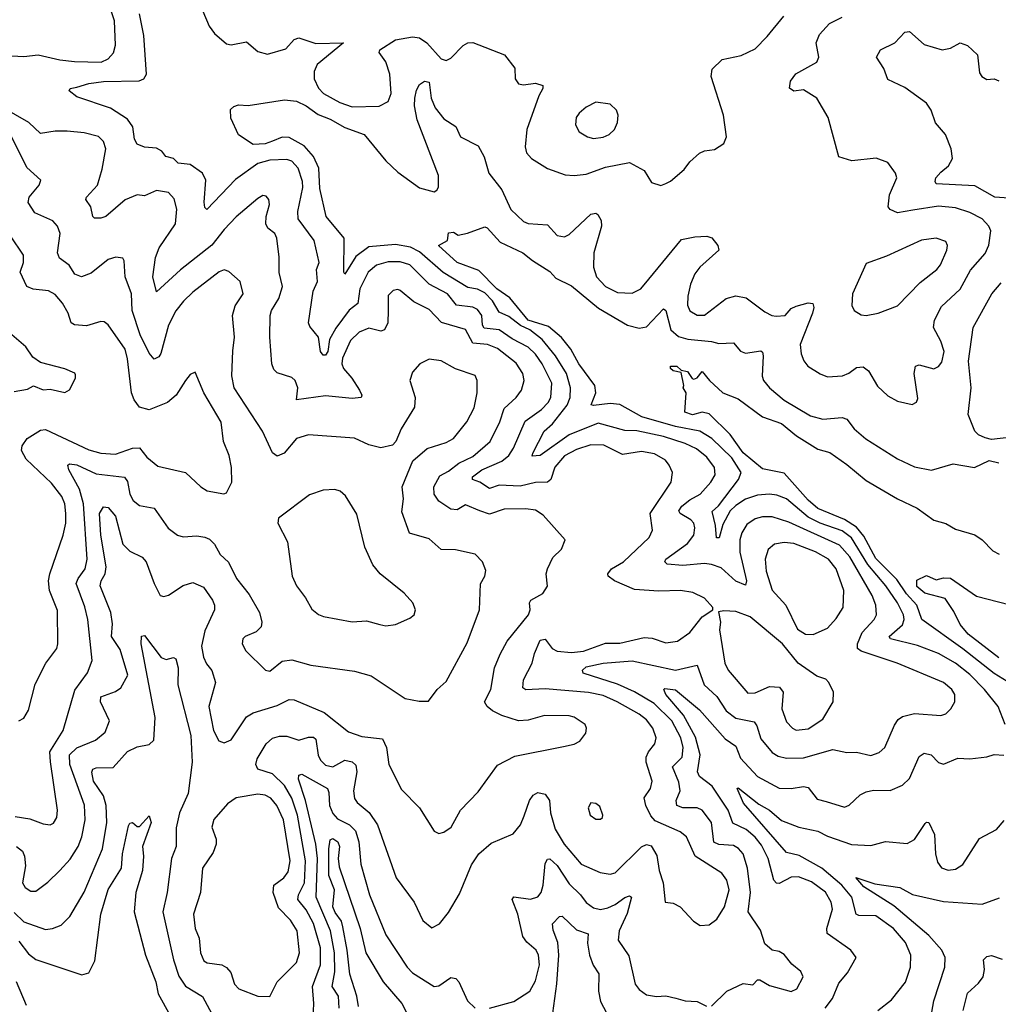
# Model space of a CAD drawing. Extents: x 1678759 to 1859541, y 384609 to 522867.
# Tile 297 of 466: x 1756608 to 1760663, y 507651 to 511730. Entities that reach past the tile are written whole.
import ezdxf

# ---------------------------------------------------------------- set-up
doc = ezdxf.new("R2010")
doc.units = 0

msp = doc.modelspace()

# ---------------------------------------------------------------- linework, layer by layer
at = {"layer": '0CON20XD'}
for points in [[(1757351.5, 511801.5), (1757392.9, 511702.9), (1757415, 511672.9), (1757465, 511630), (1757485, 511625.6), (1757548.1, 511638.1), (1757595, 511598.6), (1757635, 511586.9), (1757710.8, 511609.2), (1757745, 511648), (1757765, 511655.8), (1757835, 511631.2), (1757950, 511635), (1757841.3, 511545), (1757828.5, 511515), (1757827.9, 511485), (1757846.4, 511446.4), (1757866.5, 511425), (1757935, 511386.9), (1757985, 511369.7), (1758097.4, 511372.6), (1758135, 511391.4), (1758147.1, 511425), (1758141.9, 511505), (1758125.2, 511555.2), (1758098, 511595), (1758100, 511605), (1758165, 511646.2), (1758235, 511659.6), (1758265, 511654.6), (1758294.7, 511634.7), (1758355, 511568.6), (1758375, 511561.9), (1758395, 511570.6), (1758445, 511623.1), (1758465, 511634.3), (1758485, 511635.8), (1758616.2, 511585), (1758659.5, 511529.5), (1758661.2, 511485), (1758674.3, 511464.3), (1758695, 511460.8), (1758745, 511467.5), (1758775, 511457.5), (1758776, 511445), (1758759.2, 511415), (1758709.6, 511275), (1758703, 511203), (1758708.2, 511178.2), (1758729.2, 511155), (1758795, 511113.3), (1758867.4, 511087.4), (1758905, 511084.4), (1758955, 511090), (1759035, 511119.6), (1759135, 511138.9), (1759195, 511106), (1759225.8, 511055.8), (1759265, 511043.3), (1759285, 511052), (1759305, 511062), (1759360.9, 511109.1), (1759385, 511142), (1759425, 511178), (1759445, 511187.5), (1759487.3, 511192.7), (1759525, 511217.5), (1759535.8, 511245), (1759524.2, 511335), (1759473.1, 511495), (1759477.1, 511525), (1759518.8, 511565), (1759597.4, 511582.6), (1759655, 511610), (1759705, 511660), (1759774, 511745)], [(1756525, 511583.3), (1756625, 511577.7), (1756685, 511585.4), (1756775, 511563.8), (1756835, 511556.5), (1756946.2, 511555), (1756975, 511568.5), (1756997.1, 511592.9), (1757004.5, 511625), (1757001.5, 511725), (1756984.2, 511775)], [(1758648, 510408), (1758595, 510445.2), (1758532.8, 510452.8), (1758526, 510465), (1758522.4, 510505), (1758505, 510530), (1758485, 510539.6), (1758417.6, 510547.6), (1758380, 510595), (1758304.6, 510634.6), (1758225, 510714.7), (1758185, 510727.5), (1758135, 510727.5), (1758087, 510713), (1758052.6, 510685), (1758016.9, 510615), (1758009.2, 510555), (1757973.3, 510526.7), (1757917.7, 510452.3), (1757892.4, 510405), (1757884.8, 510355), (1757875, 510341), (1757865, 510340), (1757854.2, 510355), (1757846.8, 510415), (1757809.6, 510459.6), (1757805.4, 510475), (1757824.7, 510605), (1757841.6, 510645), (1757837.8, 510695), (1757848.9, 510725), (1757828.4, 510815), (1757761.9, 510905), (1757761.2, 510935), (1757781, 511035), (1757780.3, 511060.3), (1757761.7, 511115), (1757735, 511144.1), (1757715, 511150.7), (1757645, 511148.5), (1757595, 511134.3), (1757501.7, 511068.3), (1757383.8, 510943.8), (1757375, 510952.5), (1757372.8, 510975), (1757380, 511065), (1757365.5, 511095), (1757315, 511130.9), (1757265, 511135.4), (1757245.9, 511155.9), (1757214, 511164), (1757197.1, 511185), (1757175, 511198.1), (1757125, 511201.8), (1757095, 511214.4), (1757083.8, 511235), (1757077, 511287), (1757055, 511318.2), (1756985, 511363.2), (1756845, 511410.8), (1756813.3, 511435), (1756817.5, 511445), (1756845, 511450.6), (1756895, 511466.1), (1756955, 511473.6), (1757103.1, 511476.9), (1757121.9, 511485), (1757133.6, 511505), (1757122.9, 511665), (1757104.5, 511755)], [(1759475, 507644.2), (1759538, 507705), (1759605, 507738), (1759645, 507732), (1759665, 507753.3), (1759675, 507753.3), (1759715, 507728.8), (1759805, 507704.2), (1759827.5, 507715), (1759853.8, 507765), (1759845, 507786.7), (1759807.3, 507817.3), (1759775, 507858), (1759755, 507870), (1759725, 507876.2), (1759695, 507901.2), (1759677.9, 507957.9), (1759625.6, 508035), (1759635.3, 508115), (1759624.1, 508215.9), (1759605.2, 508275.2), (1759586.8, 508296.8), (1759565, 508309.3), (1759505, 508313.8), (1759483.6, 508323.6), (1759474, 508404), (1759435, 508455.3), (1759415, 508464.7), (1759355.6, 508465.6), (1759330.5, 508475), (1759327.5, 508495), (1759344.7, 508535), (1759339.1, 508570.9), (1759313.2, 508635), (1759352.2, 508675), (1759356.7, 508715), (1759347, 508755), (1759309.6, 508825), (1759236.9, 508896.9), (1759155, 508946.4), (1759085, 508978.1), (1758943.1, 509023.1), (1758940, 509035), (1758955, 509048.8), (1759025.7, 509064.3), (1759145, 509074.8), (1759325, 509036.1), (1759415, 509055.6), (1759444.1, 508974.1), (1759495.8, 508925.8), (1759535, 508866.7), (1759575, 508836.3), (1759651.7, 508821.7), (1759662.4, 508805), (1759678.6, 508751.4), (1759725, 508694.6), (1759749.9, 508679.9), (1759785, 508670.3), (1759855, 508672.5), (1759977.2, 508707.2), (1760034.5, 508694.5), (1760075, 508696.4), (1760135, 508681.8), (1760169.2, 508695), (1760192.2, 508715), (1760232, 508808), (1760248.3, 508831.7), (1760265, 508843.3), (1760315, 508855.5), (1760425, 508847.8), (1760445.2, 508854.8), (1760465.5, 508875), (1760481.8, 508905), (1760482.1, 508935), (1760470, 508955), (1760434.8, 508984.8), (1760244.2, 509065), (1760094.7, 509114.7), (1760079.5, 509125), (1760079.1, 509145), (1760098, 509192), (1760148.9, 509245), (1760158.4, 509265), (1760155.3, 509305), (1760139.5, 509345), (1760047.8, 509505), (1760005, 509552.8), (1759795, 509649), (1759725, 509671.1), (1759685, 509671.4), (1759655, 509662.2), (1759621.3, 509638.7), (1759600, 509605), (1759592.1, 509575), (1759591.2, 509525), (1759619.2, 509405), (1759615, 509388.1), (1759575, 509404.8), (1759515, 509459.3), (1759475, 509473.1), (1759445, 509477.6), (1759355, 509468.8), (1759290, 509475), (1759281.1, 509485), (1759285.5, 509495), (1759375, 509560.3), (1759401.2, 509595), (1759405.3, 509625), (1759400.9, 509645), (1759388.8, 509658.8), (1759344.6, 509685), (1759338.7, 509695), (1759351.4, 509715), (1759385, 509741.3), (1759427.9, 509765), (1759471.5, 509815), (1759489.2, 509845), (1759486.7, 509875), (1759455, 509918.2), (1759411.9, 509951.9), (1759365, 509974), (1759275, 510003.5), (1759165, 510026.7), (1759115, 510027.8), (1759005, 510059.3), (1758885, 510010.7), (1758765, 509925.3), (1758731.7, 509921.7), (1758733.5, 509935), (1758781, 510025), (1758815, 510056.2), (1758877, 510133), (1758888.3, 510165), (1758890.4, 510205), (1758873.3, 510265), (1758827.9, 510337.9), (1758772.7, 510405), (1758721.7, 510445), (1758683.7, 510463.7), (1758635, 510501.2), (1758595, 510519.3), (1758566.6, 510565), (1758535, 510598.3), (1758505, 510614), (1758465, 510620.7), (1758362.6, 510682.6), (1758265, 510768.3), (1758227.8, 510787.8), (1758165, 510798.9), (1758055, 510789.4), (1758000.4, 510749.6), (1757955, 510676.2), (1757950.6, 510685), (1757952.4, 510825), (1757878.4, 510915), (1757851.5, 511031.5), (1757847.6, 511115), (1757825, 511162.9), (1757787.1, 511207.1), (1757725, 511242.8), (1757695, 511244.3), (1757655, 511226.7), (1757625, 511216.5), (1757575, 511213.2), (1757515, 511253.6), (1757482.3, 511322.3), (1757482.1, 511357.9), (1757495, 511370.8), (1757515, 511377.5), (1757555, 511374.3), (1757705, 511398.9), (1757755, 511392.1), (1757795, 511372.8), (1757845, 511338), (1757895, 511318.8), (1757955, 511284.2), (1758035.2, 511255.2), (1758125.2, 511145), (1758175, 511098.4), (1758265, 511034), (1758325, 511016.7), (1758336.6, 511023.4), (1758343.1, 511036.9), (1758342.8, 511085), (1758255, 511315.8), (1758243.2, 511373.2), (1758245.3, 511404.7), (1758251.7, 511438.3), (1758265, 511461.2), (1758285, 511475.8), (1758305, 511471.2), (1758312.5, 511405), (1758330, 511365), (1758365, 511319.2), (1758415, 511288), (1758434.6, 511244.6), (1758508, 511208), (1758532.1, 511162.1), (1758552.1, 511095), (1758605.7, 511025.7), (1758643.6, 510943.6), (1758695, 510893.6), (1758715, 510885.4), (1758795, 510880), (1758835, 510836.4), (1758865, 510830.8), (1758885, 510840), (1758975, 510924.4), (1758995, 510928.9), (1759003.2, 510923.2), (1759017.8, 510897.8), (1759018.2, 510875), (1758986.7, 510765), (1758985.4, 510705), (1758997.7, 510665), (1759035, 510625.4), (1759085, 510600.4), (1759145, 510597.8), (1759181.4, 510615), (1759215, 510655.6), (1759350.4, 510819.6), (1759405, 510831.2), (1759455, 510833.5), (1759476.2, 510826.2), (1759500.8, 510795), (1759504.3, 510775), (1759426.5, 510705), (1759405, 510677.1), (1759387.6, 510635), (1759376.6, 510585), (1759375, 510547.5), (1759384.2, 510524.2), (1759415, 510506.2), (1759445, 510506.2), (1759534.7, 510575.3), (1759575, 510586.2), (1759618.3, 510578.3), (1759695, 510520), (1759724.5, 510504.5), (1759742.1, 510502.1), (1759779.2, 510505), (1759805, 510533.6), (1759825, 510544), (1759875, 510557.6), (1759893.8, 510555), (1759897.8, 510537.8), (1759893.2, 510515), (1759841.1, 510385), (1759845.6, 510345.6), (1759856.6, 510316.6), (1759874, 510295), (1759925, 510262.9), (1759955, 510251.4), (1760016.7, 510255), (1760043.7, 510266.3), (1760075, 510290), (1760102.4, 510292.4), (1760125.4, 510275.4), (1760162.7, 510212.7), (1760205, 510172.2), (1760245, 510150), (1760305, 510136), (1760324.2, 510145.8), (1760328.8, 510161.2), (1760314.4, 510265), (1760320, 510295), (1760335, 510300), (1760395, 510284.4), (1760415, 510292.9), (1760428.8, 510311.2), (1760438.5, 510355), (1760425, 510398), (1760394.4, 510455), (1760397.5, 510485), (1760427.8, 510542.2), (1760505, 510614.5), (1760547, 510693), (1760608.3, 510761.7), (1760623.6, 510796.4), (1760631.2, 510855), (1760623.5, 510875), (1760595.2, 510905.2), (1760545, 510931.2), (1760485, 510951.4), (1760415, 510958.1), (1760308.3, 510941.7), (1760245, 510930), (1760215, 510944), (1760205.8, 510955), (1760212.1, 511005), (1760242, 511075), (1760236.2, 511095), (1760205, 511138), (1760156.8, 511156.8), (1760055.7, 511145.7), (1760002.5, 511162.5), (1759957.5, 511325), (1759910.8, 511405), (1759855, 511439.5), (1759815, 511434.5), (1759797.1, 511447.1), (1759802.2, 511475), (1759823.4, 511506.6), (1759910.6, 511555), (1759918.9, 511575), (1759907.3, 511635), (1759921.7, 511668.3), (1759963.6, 511715), (1760015, 511741.1)], [(1760725, 510989.3), (1760648, 510995), (1760565, 511041.5), (1760405, 511050.9), (1760400.5, 511060.5), (1760404.2, 511075), (1760425, 511099), (1760455.7, 511125), (1760472.2, 511155), (1760466.6, 511195), (1760443.8, 511255), (1760402.7, 511302.7), (1760383.8, 511355), (1760365, 511384.4), (1760275, 511448.9), (1760205, 511483.1), (1760188.3, 511528.2), (1760157.5, 511575), (1760174.2, 511605), (1760233.3, 511635), (1760275, 511678.6), (1760295, 511681.4), (1760355, 511627.5), (1760430, 511605), (1760465, 511612.5), (1760505, 511634), (1760535, 511623.8), (1760576, 511585), (1760585, 511510), (1760593.8, 511495), (1760615, 511482.5), (1760645, 511485.8), (1760665, 511477.5)], [(1756595, 508305.3), (1756619.7, 508285), (1756628, 508265), (1756632, 508225), (1756620.4, 508155), (1756631.5, 508135), (1756655, 508119.5), (1756675, 508120), (1756725, 508156.7), (1756774.3, 508205.7), (1756817.9, 508252.1), (1756850.8, 508305), (1756865.2, 508345), (1756878.8, 508415), (1756876.3, 508476.3), (1756815.8, 508645), (1756814.8, 508685), (1756845, 508713.8), (1756921.9, 508745), (1756961.7, 508778.3), (1756980, 508825), (1756943.3, 508905), (1756943.8, 508925), (1757005, 508947.5), (1757027.6, 508962.4), (1757056.9, 509015), (1757025, 509121.1), (1756988.9, 509175), (1756992.5, 509227.5), (1756985.2, 509275), (1756942, 509385), (1756945.3, 509405), (1756962, 509435), (1756966, 509464), (1756944.8, 509595.2), (1756938.4, 509685), (1756955, 509712.5), (1756975, 509710), (1757005, 509673.1), (1757035, 509556.9), (1757065, 509528.9), (1757115, 509503.5), (1757132.5, 509485), (1757164.8, 509394.8), (1757190, 509345), (1757205, 509340.5), (1757225, 509346.2), (1757285, 509386.2), (1757325, 509398.8), (1757369.8, 509379.8), (1757406.5, 509325), (1757415.4, 509305), (1757415.4, 509285), (1757375, 509197.8), (1757360.8, 509135), (1757369.2, 509089.2), (1757382, 509062), (1757404.7, 509034.7), (1757419.2, 508985), (1757391.8, 508885), (1757411.8, 508785), (1757433, 508743), (1757455, 508734.4), (1757485, 508746.7), (1757547.7, 508842.3), (1757575, 508859.2), (1757675, 508889.7), (1757725, 508914.6), (1757745, 508913.3), (1757870.1, 508860.1), (1757970.2, 508780.2), (1758025, 508761.2), (1758111.3, 508751.3), (1758128.2, 508715), (1758136.9, 508645), (1758190.6, 508540.6), (1758264.2, 508465), (1758325, 508368.8), (1758345, 508358.8), (1758365, 508364.2), (1758395.3, 508384.7), (1758434.7, 508455.3), (1758507.9, 508532.1), (1758588.2, 508641.8), (1758660.2, 508679.8), (1758860.6, 508719.4), (1758905, 508729.2), (1758928.9, 508741.1), (1758953.8, 508775), (1758956, 508795), (1758950.5, 508810.5), (1758905, 508840.6), (1758885, 508846.5), (1758782.6, 508847.4), (1758715, 508828.1), (1758675, 508825.5), (1758605, 508847.5), (1758567.5, 508867.5), (1758544.6, 508885), (1758533.8, 508905), (1758560, 508955), (1758574.7, 509045.3), (1758598.8, 509101.2), (1758627.3, 509155), (1758716.7, 509265), (1758723.1, 509285), (1758720, 509315), (1758725.6, 509325), (1758775, 509353.1), (1758795, 509383.3), (1758790, 509435), (1758794.4, 509455), (1758817.5, 509502.5), (1758852.7, 509537.3), (1758867.5, 509575), (1758777.1, 509677.1), (1758745, 509697.8), (1758705, 509704.1), (1758615, 509703.2), (1758555, 509682.4), (1758515.2, 509695.2), (1758455, 509721.1), (1758420.5, 509699.5), (1758395, 509702.7), (1758345, 509735.4), (1758325.8, 509765), (1758324, 509795), (1758349.1, 509840.9), (1758385, 509859.3), (1758427.2, 509892.8), (1758485, 509921.1), (1758557.1, 509982.9), (1758596.8, 510065), (1758615, 510120), (1758665, 510164.5), (1758687.1, 510195), (1758698.2, 510235), (1758693.3, 510265), (1758665, 510308), (1758588.1, 510368.1), (1758546, 510385), (1758485, 510390), (1758455, 510447.5), (1758356.4, 510476.4), (1758305, 510529.6), (1758241.3, 510561.3), (1758185, 510608.5), (1758175, 510612.5), (1758155, 510608.5), (1758135, 510587.5), (1758135.4, 510525.4), (1758133.2, 510475), (1758119.1, 510445), (1758105, 510439.7), (1758055, 510452), (1758015, 510436.1), (1757979.3, 510400.7), (1757945, 510327.5), (1757942.9, 510305), (1757949.2, 510285), (1757984.6, 510245), (1758015.6, 510195), (1758025.8, 510175), (1758023.3, 510165), (1757985, 510160.9), (1757875, 510171.8), (1757754.4, 510155), (1757761.2, 510205), (1757750, 510235), (1757735, 510248.1), (1757675, 510267.5), (1757660.9, 510280.9), (1757652.2, 510305), (1757644.1, 510415), (1757646, 510505), (1757651.1, 510525), (1757682.5, 510575), (1757697.3, 510625), (1757683.2, 510683.2), (1757683.4, 510746.6), (1757673.1, 510825), (1757664.7, 510844.7), (1757636.9, 510866.9), (1757627.8, 510885), (1757629.5, 510915), (1757643.5, 510965), (1757640.6, 510985), (1757629.7, 510999.7), (1757615, 511002), (1757595, 510990), (1757505, 510912.9), (1757455, 510861.5), (1757403.7, 510796.3), (1757275, 510694.6), (1757175, 510603.3), (1757159.2, 510665), (1757171.4, 510745), (1757185.7, 510785), (1757253.3, 510885), (1757258.6, 510945), (1757248.1, 510988.1), (1757224.7, 511014.7), (1757175, 511022.9), (1757125, 511000), (1757094.4, 511004.4), (1757045, 510983.9), (1756965, 510914.6), (1756945, 510907.5), (1756918.3, 510908.3), (1756911.9, 510915), (1756902.7, 510955), (1756882.7, 510985), (1756884.5, 510995), (1756931.1, 511045), (1756950.6, 511110.6), (1756965.3, 511195.3), (1756955, 511225.7), (1756935, 511246.2), (1756875, 511261.6), (1756805, 511267.9), (1756755, 511268.9), (1756695, 511259.4), (1756646.4, 511305), (1756535, 511367.6)], [(1758985, 511237.9), (1759025, 511243.9), (1759050.8, 511255), (1759071.9, 511275), (1759084.2, 511304.2), (1759088, 511335), (1759081.2, 511355), (1759055, 511380), (1758995, 511388.6), (1758955, 511368.6), (1758926.3, 511343.7), (1758914.2, 511325), (1758911.4, 511295), (1758926, 511266), (1758960, 511245), (1758985, 511237.9)], [(1756588.9, 508428.9), (1756649.9, 508419.9), (1756705, 508398.9), (1756735, 508394.4), (1756748.6, 508401.4), (1756761.5, 508425), (1756764.5, 508455.5), (1756735.2, 508655.2), (1756732.9, 508697.1), (1756788, 508785), (1756837, 508953), (1756889.2, 509025), (1756908.5, 509075), (1756890.4, 509245), (1756877.7, 509297.7), (1756842.3, 509395), (1756849.8, 509415), (1756880, 509455), (1756887.7, 509495), (1756872.8, 509725), (1756855.7, 509785.7), (1756812.1, 509865), (1756807.5, 509885), (1756815, 509890), (1756845, 509886.3), (1756925, 509848.5), (1757042.5, 509835), (1757055, 509817.5), (1757064.2, 509765), (1757078.9, 509738.9), (1757105, 509718.1), (1757165, 509706.9), (1757223.7, 509623.7), (1757262, 509595), (1757285, 509588.5), (1757341.7, 509591.7), (1757375, 509586.4), (1757395, 509577.8), (1757415, 509558.1), (1757438.9, 509515), (1757472.8, 509482.8), (1757505.9, 509415.9), (1757559.4, 509349.4), (1757602.1, 509275), (1757611.5, 509235), (1757608.1, 509215), (1757588, 509195), (1757542, 509175), (1757532.9, 509165), (1757529.4, 509145), (1757545, 509115.8), (1757625.9, 509035.9), (1757645, 509030.8), (1757695, 509072.2), (1757735, 509078.9), (1757815, 509055.6), (1757995, 509031.9), (1758065, 509011.9), (1758205, 508918.1), (1758262.7, 508907.3), (1758302.3, 508907.7), (1758337.5, 508955), (1758375, 508988.8), (1758461.5, 509148.5), (1758513.3, 509285), (1758517.5, 509392.5), (1758534.6, 509425.4), (1758539.1, 509449.1), (1758525.7, 509485), (1758495, 509515.6), (1758413.7, 509533.7), (1758355, 509535.5), (1758305, 509579.5), (1758223.4, 509603.4), (1758192, 509692), (1758198.5, 509745), (1758193.2, 509795), (1758237, 509903), (1758296.7, 509953.3), (1758375, 509978.8), (1758405.6, 509995), (1758460.8, 510065), (1758491.7, 510121.7), (1758503.1, 510185), (1758503.1, 510235), (1758495, 510256.2), (1758413.8, 510283.8), (1758355, 510316.7), (1758305, 510323.3), (1758266, 510305), (1758235, 510270), (1758224.4, 510235), (1758246.5, 510165), (1758244.5, 510125.5), (1758188.6, 510035), (1758167, 509983), (1758152.1, 509967.9), (1758105, 509956.5), (1758055, 509968.8), (1757995, 509996.8), (1757805, 510011.1), (1757755, 509995.6), (1757704, 509935), (1757675, 509922.5), (1757655.6, 509935.6), (1757614.5, 510025), (1757496.8, 510205), (1757487.3, 510255), (1757491.3, 510358.7), (1757498.2, 510415), (1757490.5, 510505), (1757501.1, 510545), (1757534.4, 510595), (1757521.4, 510645), (1757475, 510687.5), (1757455, 510694), (1757435, 510685.7), (1757325, 510601.1), (1757286.3, 510563.7), (1757255.6, 510524.4), (1757224.1, 510465), (1757192.7, 510347.2), (1757185, 510333.1), (1757165, 510324.3), (1757145, 510348.9), (1757107.1, 510425), (1757074.8, 510525), (1757070.8, 510595), (1757045.3, 510665), (1757041.2, 510731.2), (1757035, 510742.5), (1757005.9, 510745.9), (1756975, 510737.5), (1756905, 510680), (1756864.6, 510664.6), (1756836, 510676), (1756813.7, 510713.7), (1756772.8, 510742.8), (1756765.5, 510764.5), (1756776.1, 510845), (1756765.3, 510875.3), (1756745, 510896.4), (1756670.4, 510930.4), (1756643.1, 510973.1), (1756647.5, 510995), (1756689.2, 511045), (1756695.8, 511065.8), (1756637.3, 511117.3), (1756561.9, 511271.8)], [(1760690.9, 508810.9), (1760661.5, 508885), (1760605.9, 508955), (1760545, 509017.2), (1760485, 509064.3), (1760414.5, 509104.5), (1760327.9, 509137.9), (1760215.7, 509165), (1760210.6, 509175), (1760266.1, 509223.9), (1760272.6, 509245), (1760270, 509265), (1760245.2, 509315), (1760196.7, 509385), (1760122.6, 509472.6), (1760055, 509583.4), (1760015, 509612.8), (1759925, 509643.9), (1759875, 509669), (1759785, 509745.6), (1759745, 509761.2), (1759715, 509765.2), (1759665, 509761.2), (1759615, 509744), (1759575, 509718.1), (1759552.3, 509695), (1759521.4, 509638.6), (1759505.9, 509584.1), (1759495, 509584.2), (1759491.4, 509635), (1759477.2, 509692.8), (1759503.6, 509716.4), (1759586.6, 509825), (1759597, 509855), (1759558, 509915), (1759475.5, 509995.5), (1759425.8, 510025.8), (1759325.5, 510045.5), (1759185.5, 510085), (1759095, 510136.2), (1759055, 510140), (1758985, 510131.5), (1758976.2, 510135), (1758994.7, 510185), (1758991.2, 510215), (1758924.6, 510304.6), (1758891.7, 510365), (1758853.1, 510413.1), (1758799, 510459), (1758715, 510485.9), (1758638.6, 510578.6), (1758584.8, 510615), (1758510.7, 510690.7), (1758421.1, 510725), (1758343.3, 510795), (1758380, 510815), (1758385, 510846.7), (1758405, 510850), (1758425, 510837.5), (1758463.9, 510846.1), (1758535, 510872), (1758545, 510867.5), (1758598.8, 510808.8), (1758692.5, 510765), (1758732.3, 510732.3), (1758805, 510687.5), (1758829.3, 510659.3), (1758895, 510627.2), (1759006.4, 510535), (1759126.5, 510465), (1759175, 510453), (1759205, 510458.4), (1759275, 510532.9), (1759285.8, 510525.8), (1759305.3, 510445), (1759338.1, 510418.1), (1759376.3, 510406.3), (1759475, 510397.8), (1759505, 510389.1), (1759565, 510391.4), (1759595, 510356.5), (1759615, 510348.2), (1759678.2, 510358.2), (1759685, 510353.3), (1759687.9, 510337.9), (1759683.7, 510253.7), (1759690, 510235), (1759715.2, 510205.2), (1759775, 510154.7), (1759885, 510089.1), (1759935, 510075.3), (1760015, 510082.7), (1760035, 510075.6), (1760066, 510036), (1760113.7, 509993.6), (1760245, 509910.4), (1760315, 509878.5), (1760385.4, 509864.6), (1760475, 509890.9), (1760564.3, 509875.7), (1760625, 509904), (1760665, 509894.4)], [(1756605, 508825.8), (1756625, 508836.2), (1756645, 508870), (1756671.9, 508978.1), (1756717.1, 509065), (1756761.5, 509125), (1756766.6, 509145), (1756765, 509282.5), (1756732.1, 509365), (1756727.7, 509405), (1756732.9, 509435), (1756788.7, 509595), (1756799.1, 509645), (1756799.2, 509685), (1756795.3, 509725), (1756782.9, 509755), (1756739.9, 509809.9), (1756635, 509910), (1756616.1, 509945), (1756618.8, 509965), (1756639.1, 509995), (1756695, 510029.2), (1756715, 510032.5), (1756895, 509948.8), (1756945, 509934.2), (1757005, 509930.3), (1757075, 509955.8), (1757105, 509956), (1757135, 509917.8), (1757180.2, 509880.2), (1757294.5, 509854.5), (1757358, 509795), (1757385, 509778), (1757453.8, 509766.2), (1757465, 509770), (1757487.1, 509815), (1757486.2, 509875), (1757476.2, 509925), (1757452.7, 509982.7), (1757442.9, 510062.9), (1757371.2, 510185), (1757335, 510270), (1757315, 510260), (1757295.8, 510235), (1757255.9, 510174.1), (1757220.8, 510145), (1757145, 510114.5), (1757105, 510124.6), (1757082.3, 510155), (1757071.1, 510185), (1757054.7, 510325), (1757044.7, 510365), (1756975, 510465.6), (1756958.1, 510478.1), (1756945, 510479.6), (1756885, 510462.2), (1756835, 510465.6), (1756821.9, 510475), (1756809.7, 510515), (1756785, 510556.5), (1756755, 510591.5), (1756727.6, 510607.6), (1756663.4, 510613.4), (1756638.2, 510625), (1756610.4, 510685), (1756623.8, 510725), (1756623.8, 510755), (1756569.5, 510835)], [(1760115, 510505.4), (1760165, 510514.6), (1760245.2, 510544.8), (1760338.8, 510641.2), (1760408.1, 510695), (1760423.3, 510715), (1760449.5, 510775), (1760451.9, 510795), (1760445, 510812), (1760405, 510825.5), (1760345, 510817.5), (1760198.9, 510751.1), (1760115, 510720), (1760057.9, 510595), (1760056.2, 510546.2), (1760065.8, 510525), (1760095, 510507.5), (1760115, 510505.4)], [(1760755, 510005.5), (1760635, 509991.4), (1760607.8, 509997.8), (1760580.3, 510010.3), (1760565, 510026), (1760537.3, 510095), (1760549.6, 510205), (1760539.7, 510315), (1760557.9, 510455), (1760636.2, 510595), (1760675, 510640)], [(1756585, 510190), (1756640.5, 510199.5), (1756665, 510213.3), (1756705, 510196.2), (1756735, 510200), (1756795, 510186), (1756815, 510197.5), (1756840, 510245), (1756839.3, 510259.3), (1756836.1, 510266.1), (1756795, 510283.3), (1756695, 510310), (1756662, 510332), (1756634.2, 510375), (1756575.8, 510425)], [(1757823.1, 507563.1), (1757826.8, 507655), (1757821, 507725), (1757854.4, 507815), (1757853.8, 507885), (1757825, 507986.7), (1757795, 508043.2), (1757760, 508085), (1757762.9, 508105), (1757787.6, 508155), (1757792.8, 508245), (1757759.6, 508435), (1757735.1, 508505), (1757705, 508558.3), (1757655.6, 508605.6), (1757594.4, 508625), (1757585.9, 508645), (1757591.8, 508668.2), (1757629.5, 508730.5), (1757655, 508753.8), (1757685, 508762), (1757715, 508762), (1757765, 508745.4), (1757805, 508757.5), (1757825, 508758.2), (1757835, 508750), (1757845, 508683.1), (1757855, 508662.1), (1757875, 508641.3), (1757905, 508635.3), (1757955, 508662), (1757985.2, 508655.2), (1758001.5, 508641.5), (1758004.3, 508615), (1757991.5, 508535), (1757995, 508504), (1758007, 508487), (1758056.3, 508446.3), (1758090.8, 508395), (1758167.3, 508175), (1758242.9, 508075), (1758278, 507998), (1758315, 507968), (1758348, 507985), (1758385, 508031.2), (1758430.7, 508109.3), (1758480.5, 508229.5), (1758510, 508275), (1758561.4, 508318.6), (1758652.8, 508357.2), (1758683.5, 508395), (1758698.4, 508431.6), (1758720.9, 508495), (1758735, 508517.1), (1758755, 508528.1), (1758785, 508521.9), (1758802.7, 508495), (1758807.4, 508445), (1758826.7, 508376.7), (1758864.2, 508315), (1758935, 508232.5), (1759013.2, 508196.8), (1759055, 508190.9), (1759075, 508195.5), (1759185, 508303.1), (1759205, 508312.9), (1759225, 508307.5), (1759247.6, 508267.6), (1759257.8, 508205), (1759273.6, 508155), (1759282.5, 508075), (1759315, 508070), (1759345, 508055.7), (1759399.5, 507995), (1759427.7, 507977.7), (1759465, 507980.4), (1759495.9, 508004.1), (1759527.8, 508055), (1759547, 508125), (1759538.4, 508165), (1759517.3, 508195), (1759406.7, 508265), (1759371.1, 508345), (1759345, 508366.4), (1759240.9, 508410.9), (1759222.3, 508432.3), (1759202.2, 508475), (1759195, 508506.7), (1759222, 508545), (1759228.2, 508575), (1759203.9, 508655), (1759203.8, 508675), (1759212.9, 508697.1), (1759239.5, 508730.5), (1759245.3, 508754.7), (1759231.8, 508795), (1759205, 508830), (1759175, 508853.5), (1759083.6, 508905), (1759025, 508930.6), (1758965, 508943), (1758785, 508958.5), (1758705, 508954.2), (1758692.6, 508962.6), (1758694.8, 508995.3), (1758731.8, 509065), (1758741.1, 509105), (1758765, 509160), (1758785, 509163.3), (1758813.8, 509125), (1758835, 509114.7), (1758895, 509108.1), (1758944.2, 509114.2), (1759035, 509147.9), (1759095, 509148), (1759195, 509171.4), (1759228, 509168), (1759285, 509149.1), (1759333.8, 509155), (1759385, 509192.2), (1759435, 509257.1), (1759480, 509285), (1759480, 509295), (1759445, 509334.2), (1759396.7, 509356.7), (1759346, 509366), (1759256.7, 509363.3), (1759155, 509370.3), (1759071.9, 509405), (1759045.6, 509425), (1759045.5, 509435), (1759059.6, 509455), (1759110.4, 509485), (1759216.4, 509585), (1759229.6, 509615), (1759220.3, 509685), (1759307.9, 509815), (1759312.5, 509855), (1759298.8, 509885), (1759283.5, 509905), (1759238.3, 509931.7), (1759185, 509940.8), (1759105, 509929.4), (1759027.7, 509967.7), (1758975, 509969), (1758915, 509949.7), (1758865, 509922.8), (1758825, 509876.2), (1758808.7, 509825), (1758795.2, 509814.8), (1758745, 509812.4), (1758682.1, 509797.9), (1758595, 509802.6), (1758555, 509788.1), (1758515, 509813.9), (1758484.8, 509824.8), (1758483.9, 509836.1), (1758523.4, 509865), (1758605, 509901.6), (1758635, 509924.3), (1758654.3, 509955), (1758703, 510067), (1758769.4, 510115), (1758797.9, 510145), (1758808.4, 510165), (1758812.2, 510225), (1758773, 510305), (1758744.8, 510345), (1758715, 510374.3), (1758648, 510408)], [(1760716.9, 508976.9), (1760645, 509022), (1760515, 509123.7), (1760346.1, 509246.1), (1760325.2, 509305), (1760281.8, 509351.8), (1760241.8, 509411.8), (1760155, 509497.8), (1760105, 509591), (1760075, 509628.5), (1760025, 509660), (1759914.7, 509705), (1759875, 509739.8), (1759775, 509852.2), (1759685, 509870), (1759605, 509935.8), (1759551.2, 510011.2), (1759465, 510097.1), (1759435, 510103.8), (1759395, 510092.7), (1759363.3, 510105), (1759370, 510185), (1759357.5, 510205), (1759360, 510215), (1759349.2, 510269.2), (1759315, 510275.7), (1759304.4, 510285), (1759304.6, 510295.4), (1759331.2, 510295), (1759348.3, 510278.3), (1759375, 510272.9), (1759394.1, 510244.1), (1759401.7, 510241.7), (1759415, 510246.7), (1759435, 510272.5), (1759465.6, 510235), (1759521.4, 510185), (1759585, 510159.1), (1759685, 510084.6), (1759765, 510056.9), (1759826.2, 510006.2), (1759915, 509950.4), (1759965, 509936.9), (1760035, 509888), (1760115, 509821.2), (1760245, 509745.4), (1760326.3, 509706.4), (1760395, 509656.9), (1760445, 509642.9), (1760485, 509620), (1760565, 509596), (1760595.7, 509575.7), (1760639.7, 509529.7), (1760665.8, 509515.8)], [(1758125, 509219.4), (1758165, 509224.4), (1758225, 509250.8), (1758242, 509265), (1758248, 509285), (1758237.5, 509315), (1758201.1, 509355), (1758102.3, 509435), (1758071.4, 509471.4), (1758037.5, 509545), (1758005, 509681.2), (1757957.4, 509757.4), (1757936.6, 509776.6), (1757914.3, 509784.3), (1757865, 509781.1), (1757808.6, 509761.4), (1757680, 509665), (1757678, 509645), (1757717.6, 509567.6), (1757736.7, 509425), (1757754.6, 509384.6), (1757792.9, 509335), (1757818.6, 509288.6), (1757846.2, 509266.2), (1757867.3, 509257.3), (1757985, 509235.4), (1758045, 509240.4), (1758100, 509225), (1758125, 509219.4)], [(1759895, 509183.1), (1759955, 509209.4), (1759990.5, 509249.5), (1760019.2, 509295), (1760022, 509365), (1759990.8, 509455), (1759959.6, 509495), (1759905.1, 509525.1), (1759815, 509560), (1759775, 509564.7), (1759735, 509557.9), (1759709.1, 509535), (1759696.2, 509495), (1759700.3, 509445), (1759725, 509366.9), (1759782.3, 509305), (1759830, 509205), (1759864.3, 509184.3), (1759895, 509183.1)], [(1760665, 509087.1), (1760538.2, 509185), (1760503.9, 509225), (1760478, 509278), (1760441.8, 509331.8), (1760358.5, 509355), (1760325, 509382.7), (1760325, 509408), (1760365, 509427.5), (1760405, 509410), (1760435, 509417.5), (1760465, 509416.2), (1760571.9, 509341.9), (1760755, 509295.4)], [(1759825, 508786.9), (1759875, 508791.8), (1759935, 508832.2), (1759978.6, 508905), (1759979.2, 508945), (1759960.8, 508985), (1759947.6, 508997.6), (1759910.4, 509010.4), (1759833.8, 509065), (1759768.8, 509145), (1759635, 509256.2), (1759575, 509278.5), (1759525, 509281.2), (1759503.3, 509276.7), (1759511.4, 509235), (1759507, 509203), (1759530, 509065), (1759543.5, 509035), (1759625, 508940.9), (1759655, 508942.3), (1759715, 508967.9), (1759755.5, 508965.5), (1759770.6, 508945), (1759765.5, 508875), (1759785, 508820.8), (1759809.2, 508795), (1759825, 508786.9)], [(1756585, 508030.9), (1756625, 507993.6), (1756715, 507961.1), (1756744.6, 507965.4), (1756780.2, 507979.8), (1756815.3, 508014.7), (1756874.7, 508115.3), (1756950.8, 508295), (1756968.9, 508405), (1756966.6, 508475), (1756955.2, 508515), (1756914.1, 508575), (1756906.5, 508613.5), (1756911.1, 508625), (1756925, 508630.3), (1756995, 508632.5), (1757055, 508698.8), (1757095, 508718.2), (1757145, 508726.9), (1757163.8, 508746.2), (1757168.9, 508838.9), (1757110.8, 509145), (1757113.4, 509176.6), (1757125, 509178.8), (1757195, 509088), (1757215, 509079.2), (1757245, 509087.5), (1757255, 509082.5), (1757264.5, 509045), (1757264, 508975), (1757317.7, 508765), (1757322.2, 508655), (1757305.9, 508525), (1757270.4, 508445), (1757257.1, 508382.9), (1757256.2, 508305), (1757237.7, 508255), (1757219.1, 508115), (1757200.7, 508035), (1757245.8, 507835), (1757267.8, 507767.8), (1757295, 507726.2), (1757365, 507683.3), (1757413.3, 507593.3)], [(1759944.7, 507635.3), (1759975.4, 507675), (1760001.7, 507738.3), (1760038.2, 507781.8), (1760073.8, 507845), (1760052, 507875), (1759952.9, 507945), (1759952.3, 507965), (1759976.2, 508045), (1759970.3, 508075), (1759946, 508116), (1759888.2, 508158.2), (1759835, 508178.8), (1759805, 508178.6), (1759755, 508152.2), (1759743.5, 508153.5), (1759733, 508165), (1759708.6, 508255), (1759681.1, 508311.1), (1759655, 508343.2), (1759617.6, 508375), (1759562.1, 508402.1), (1759543.5, 508455), (1759476.6, 508555), (1759424.6, 508595), (1759416.6, 508615), (1759427, 508685), (1759408.1, 508758.1), (1759358.9, 508848.9), (1759284.7, 508935), (1759276.2, 508955), (1759280.9, 508959.1), (1759325, 508954.6), (1759425, 508871.6), (1759530.4, 508750.4), (1759575, 508721.1), (1759595, 508670.4), (1759665, 508595.3), (1759755, 508546.7), (1759805, 508544.7), (1759855, 508554), (1759875, 508549.6), (1759911.7, 508501.7), (1759948.8, 508491.2)], [(1759948.8, 508491.2), (1760025, 508468.5), (1760045, 508476.7), (1760090.7, 508519.3), (1760115, 508532.1), (1760145, 508538.2), (1760215, 508537.5), (1760265, 508558.9), (1760295, 508586.9), (1760335, 508677.5), (1760355, 508691.9), (1760385, 508684.4), (1760415, 508652.5), (1760435, 508645.8), (1760495, 508670.8), (1760545, 508668), (1760615, 508675.8), (1760645, 508685.7), (1760685, 508683.1)], [(1757931.6, 507635), (1757929.2, 507685), (1757902.7, 507725), (1757914.3, 507785.7), (1757912.9, 507865), (1757895.3, 507955.3), (1757836.7, 508095), (1757841.4, 508255), (1757835, 508314.2), (1757792, 508495), (1757763.8, 508583.8), (1757765, 508601.2), (1757776.7, 508605), (1757883.3, 508545), (1757889.4, 508529.4), (1757891.5, 508475), (1757905, 508441.8), (1757925, 508419.7), (1757975, 508394.3), (1757999.4, 508369.4), (1758013.1, 508325), (1758022.1, 508232.1), (1758057.5, 508105), (1758125, 507939.4), (1758213.8, 507805), (1758235, 507781.8), (1758325, 507725.6), (1758345, 507727.5), (1758395, 507762), (1758415, 507758.8), (1758428, 507745), (1758462.9, 507665), (1758495.7, 507635.7)], [(1760162.9, 507625), (1760219.9, 507670.1), (1760277.5, 507742.5), (1760298.8, 507805), (1760300, 507855), (1760277.4, 507907.4), (1760227.7, 507965), (1760155, 508018.1), (1760085, 508019.2), (1760074, 508024), (1760056, 508095), (1760013.9, 508145), (1759931.7, 508215), (1759837.3, 508267.3), (1759785, 508280), (1759607.5, 508485), (1759580, 508545), (1759585, 508548), (1759671, 508481), (1759715, 508455.7), (1759765, 508412.8), (1759835.8, 508385), (1759915, 508367.9), (1759955, 508347.2), (1760055, 508313.4), (1760135, 508308.5), (1760195, 508325.5), (1760285, 508318.1), (1760315, 508334.4), (1760359.8, 508400.2), (1760365, 508406), (1760375, 508404.3), (1760398.6, 508355), (1760401.7, 508275), (1760410.3, 508240.3), (1760427, 508217), (1760455, 508206.5), (1760485, 508211.5), (1760515, 508231.1), (1760585, 508337.8), (1760655, 508375.7), (1760687.4, 508412.6)], [(1757645, 507684.2), (1757675.6, 507745), (1757755.4, 507825), (1757767.8, 507865), (1757757.5, 507955), (1757729.7, 507999.7), (1757681.1, 508051.1), (1757658.1, 508115), (1757661.1, 508145), (1757702.1, 508175), (1757720.4, 508199.6), (1757728.1, 508245), (1757701.3, 508415), (1757674.2, 508475), (1757648.5, 508505), (1757625, 508518), (1757595, 508522.2), (1757505, 508507.3), (1757468.8, 508481.2), (1757412.7, 508417.3), (1757404.4, 508385), (1757422.1, 508335), (1757421.8, 508315), (1757410.4, 508279.6), (1757365.5, 508215), (1757357.1, 508115), (1757328.5, 508025), (1757335.5, 507965), (1757351.2, 507925), (1757357.9, 507865), (1757371.3, 507831.3), (1757385, 507822.5), (1757445, 507815.3), (1757465, 507803.8), (1757482.9, 507782.9), (1757498.5, 507735), (1757516, 507715), (1757595, 507685.6), (1757645, 507684.2)], [(1758995, 508418), (1759015, 508418.8), (1759023.3, 508425), (1759023.8, 508435), (1759011.2, 508471.2), (1758995, 508483.8), (1758973.9, 508486.1), (1758964, 508465), (1758971.2, 508435), (1758995, 508418)], [(1756605, 507912.9), (1756645, 507860), (1756675, 507837.1), (1756865, 507773.1), (1756895, 507782), (1756919.2, 507830.8), (1756944.4, 508025), (1756975, 508127.5), (1757029.4, 508215), (1757033.7, 508275), (1757059.3, 508390.7), (1757065, 508401.2), (1757075, 508403.8), (1757095, 508388), (1757105, 508388), (1757145, 508432.5), (1757152.9, 508405), (1757116.9, 508305), (1757121.1, 508265), (1757117.2, 508205), (1757088.8, 508115), (1757082.9, 508035), (1757129.4, 507855), (1757171.6, 507745), (1757182.4, 507695), (1757231.5, 507605)], [(1758011.9, 507641.9), (1758004.5, 507685), (1757975.5, 507775.5), (1757965.3, 507875.3), (1757947.5, 507972.5), (1757942, 507995), (1757915, 508031.9), (1757905.8, 508055), (1757912.4, 508125), (1757889.4, 508185), (1757888.9, 508295), (1757895, 508332.5), (1757905, 508337.8), (1757926.9, 508325), (1757933.8, 508305), (1757928.2, 508255), (1757931.3, 508221.3), (1758018.2, 507965), (1758041.9, 507865), (1758114.1, 507744.1), (1758191.5, 507655), (1758225, 507589.4)], [(1758745, 507748.6), (1758761.2, 507815), (1758757.7, 507855), (1758748.2, 507875), (1758709.1, 507909.1), (1758692.4, 507932.4), (1758671.9, 508025), (1758647.9, 508085), (1758655, 508096.4), (1758725, 508087.4), (1758755, 508096.4), (1758768.2, 508115), (1758777.5, 508145), (1758785.5, 508235), (1758795, 508252.5), (1758805, 508254.4), (1758835, 508226), (1758885, 508150.3), (1758932, 508105), (1758955, 508072.7), (1758985, 508050.4), (1759014.8, 508044.7), (1759045, 508050.7), (1759075.8, 508064.2), (1759115, 508094.2), (1759135, 508100), (1759143.1, 508095), (1759125, 508027.1), (1759091.3, 507955), (1759087, 507917), (1759131.5, 507851.5), (1759158, 507735), (1759175, 507712), (1759205, 507690.8), (1759245.9, 507684.1), (1759285, 507686), (1759326.1, 507676.1), (1759365, 507666.2), (1759415, 507663.3), (1759454.2, 507644.2)], [(1760383.3, 507595), (1760395.4, 507665), (1760440.5, 507805), (1760442.9, 507845), (1760428.2, 507875), (1760375, 507935.7), (1760229.4, 508059.4), (1760105, 508137.9), (1760072.9, 508177.1), (1760150.9, 508150.9), (1760255, 508135.6), (1760306.4, 508106.4), (1760435, 508077.8), (1760595, 508065.5), (1760667.6, 508092.4)], [(1758816.4, 507615), (1758834.2, 507735.8), (1758841.8, 507855), (1758837.4, 507907.4), (1758818.3, 507958.3), (1758815.6, 507985), (1758845, 508014.4), (1758855, 508016.7), (1758915, 507960.3), (1758963.4, 507943.4), (1758960.6, 507905), (1758968.3, 507855), (1758983.9, 507813.9), (1759007.2, 507777.2), (1759006.7, 507705), (1759015, 507662.9), (1759087.8, 507525)], [(1760517.1, 507625), (1760535, 507697.8), (1760581.1, 507738.9), (1760600, 507765), (1760606, 507795), (1760601.2, 507835), (1760615, 507848.8), (1760635, 507853.8), (1760678.3, 507838.3)], [(1756636.6, 507646.6), (1756594.6, 507745)], [(1758555, 507635.4), (1758655, 507662.5), (1758721.1, 507705), (1758745, 507748.6)]]:
    msp.add_lwpolyline(points, dxfattribs=at)

doc.saveas('drawing.dxf')
